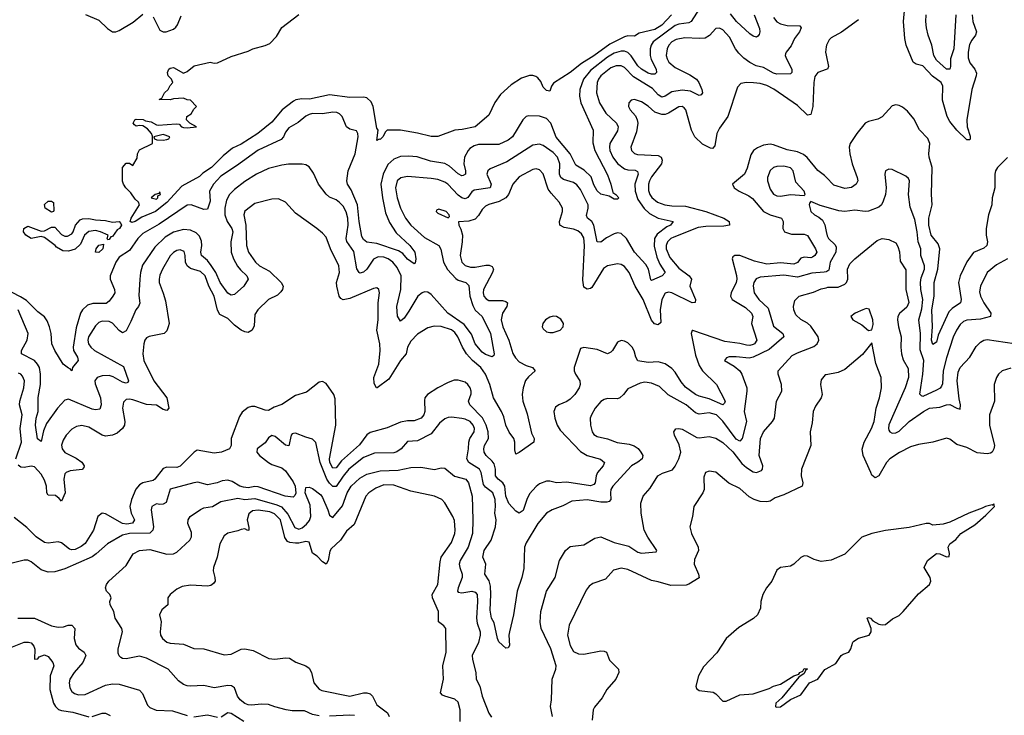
# Model space of a CAD drawing. Header units: inches. Extents: x 1694797 to 1849917, y 907313 to 1017959.
# Tile 635 of 656: x 1805243 to 1811051, y 960778 to 964881. Entities that reach past the tile are written whole.
import ezdxf

# ---------------------------------------------------------------- set-up
doc = ezdxf.new("R2010")
doc.units = ezdxf.units.IN
doc.header["$MEASUREMENT"] = 0
doc.layers.add('B8906', color=7, linetype='Continuous')
doc.layers.add('B8916', color=7, linetype='Continuous')

msp = doc.modelspace()

# ---------------------------------------------------------------- linework, layer by layer
at = {"layer": 'B8906', "color": 5}
for points, elevation in [([(1809253.3, 964946.7), (1809203.6, 964870), (1809190, 964863.2), (1809130, 964855), (1809110, 964846.2), (1808978.6, 964750), (1808967, 964730), (1808961.9, 964710), (1808961.1, 964670), (1808966.9, 964646.9), (1808996.3, 964590), (1809000.2, 964570), (1808990, 964559.8), (1808970, 964559.9), (1808950, 964566.4), (1808910.5, 964590), (1808890, 964609.9), (1808850, 964667.3), (1808830, 964687), (1808810, 964694.9), (1808790, 964695.5), (1808750, 964683.8), (1808710, 964659.3), (1808610, 964582.4), (1808567.9, 964530), (1808547.1, 964470), (1808545.7, 964430), (1808552.1, 964390), (1808625, 964230), (1808624.6, 964155.4), (1808635.1, 964110), (1808710, 963966), (1808730.2, 963910), (1808741.5, 963861.5), (1808758.8, 963850), (1808776.3, 963830), (1808770, 963822.7), (1808750, 963822.9), (1808720.1, 963840.1), (1808670, 963851.3), (1808650, 963872.4), (1808630, 963908), (1808613.9, 963953.9), (1808573.5, 963993.5), (1808523.8, 964023.8), (1808489.9, 964090), (1808407.9, 964187.9), (1808375.7, 964270), (1808350, 964299.1), (1808310, 964311.5), (1808245.2, 964314.8), (1808230, 964309.7), (1808210.2, 964289.8), (1808150.1, 964190), (1808124, 964170), (1808070, 964145.7), (1807950, 964145.7), (1807922.9, 964137.2), (1807898.8, 964121.2), (1807887.8, 964110), (1807866.1, 964070), (1807862.6, 964030), (1807872.3, 963990), (1807871.6, 963970), (1807858.1, 963961.9), (1807850, 963959.4), (1807830, 963971.3), (1807777.7, 964017.7), (1807750, 964033.5), (1807666.9, 964046.9), (1807587.5, 964072.5), (1807536.8, 964076.8), (1807490, 964074), (1807450, 964058.9), (1807413.5, 964026.5), (1807386.7, 963970), (1807373.5, 963910), (1807382.9, 963830), (1807401.3, 963741.3), (1807424.5, 963684.5), (1807463.6, 963623.6), (1807544.1, 963550), (1807574.3, 963510), (1807579.1, 963470), (1807574.7, 963445.3), (1807570, 963440.9), (1807530, 963469.1), (1807502.7, 963502.7), (1807478.3, 963518.3), (1807350, 963560.8), (1807290, 963569.3), (1807270, 963585.2), (1807261.7, 963601.7), (1807244.9, 963690), (1807236.1, 963790), (1807197.9, 963877.9), (1807177.3, 963910), (1807172, 963930), (1807181.4, 963990), (1807221.4, 964090), (1807239.7, 964190), (1807238.4, 964210), (1807230, 964225.2), (1807190, 964235.6), (1807170, 964249.4), (1807144.1, 964310), (1807130, 964326.4), (1807114, 964334), (1807090, 964336.5), (1807030, 964326.5), (1806970, 964328.1), (1806950, 964322.2), (1806930, 964311.6), (1806885.6, 964274.4), (1806830, 964242.4), (1806810, 964216.8), (1806799.1, 964190), (1806785.1, 964174.9), (1806648.8, 964111.2), (1806521.8, 964018.2), (1806430, 963958.7), (1806386.3, 963910), (1806362, 963870), (1806367, 963810), (1806350, 963763.7), (1806330, 963761.6), (1806255.3, 963790), (1806230, 963786.8), (1806065.1, 963674.9), (1805970, 963619), (1805940.1, 963590), (1805890, 963520.3), (1805830, 963479.8), (1805809.5, 963450), (1805776.5, 963370), (1805776.5, 963350), (1805802.6, 963290), (1805803.5, 963270), (1805793.2, 963250), (1805770, 963221.1), (1805752.5, 963207.5), (1805673.4, 963206.6), (1805643.5, 963196.5), (1805613.7, 963170), (1805601.2, 963150), (1805576.4, 963063.6), (1805558.9, 962950), (1805560.6, 962930), (1805583.2, 962890), (1805586.9, 962870), (1805554.4, 962830), (1805550, 962809), (1805541.2, 962821.2), (1805530, 962825.1), (1805500.3, 962850), (1805449.8, 962930), (1805431.6, 962970), (1805428.5, 963030), (1805419.2, 963070), (1805405.2, 963105.2), (1805388.9, 963128.9), (1805350, 963157.3), (1805283.8, 963223.8), (1805247.1, 963247.1), (1805150, 963296.6)], 640), ([(1809690, 964893.6), (1809708.6, 964868.6), (1809730, 964856.4), (1809770, 964846.4), (1809844.8, 964844.8), (1809852.8, 964832.8), (1809843.5, 964810), (1809813.5, 964770), (1809793, 964727), (1809763.1, 964690), (1809760.7, 964679.3), (1809759.1, 964670), (1809765.4, 964650), (1809796.9, 964590), (1809796.9, 964570), (1809790, 964561.3), (1809710, 964560.6), (1809690, 964566.5), (1809630, 964599.6), (1809588, 964610), (1809550, 964629.2), (1809514.8, 964654.8), (1809484.3, 964684.3), (1809465.4, 964710), (1809430, 964779.1), (1809390, 964821), (1809370, 964832.1), (1809350, 964829.7), (1809311.4, 964788.6), (1809287.1, 964772.9), (1809250.1, 964769.9), (1809166.4, 964773.6), (1809115.8, 964764.2), (1809090, 964749.9), (1809071.5, 964730), (1809062.1, 964710), (1809056.8, 964670), (1809061.2, 964650), (1809072.7, 964630), (1809110, 964598.3), (1809196.6, 964556.6), (1809234.2, 964530), (1809249.4, 964510), (1809266, 964470), (1809270.2, 964449.8), (1809262, 964438), (1809250, 964434.3), (1809199.6, 964459.6), (1809150, 964465.9), (1809090, 964455.5), (1809050, 964429.3), (1809030, 964424.6), (1809010, 964437), (1808975.4, 964475.4), (1808863.5, 964543.5), (1808810, 964598.6), (1808789.9, 964609.9), (1808761.6, 964610), (1808730, 964596.9), (1808671.8, 964550), (1808656.9, 964530), (1808649.1, 964510), (1808645.6, 964450), (1808663.7, 964390), (1808700.1, 964330), (1808762.3, 964270), (1808773.3, 964250), (1808770, 964226), (1808724.2, 964150), (1808721.5, 964130), (1808724.7, 964110), (1808741.6, 964070), (1808770, 964032.4), (1808810, 964002.2), (1808830, 963994.9), (1808872.6, 963992.6), (1808886.6, 963986.6), (1808890.6, 963970), (1808871.2, 963910), (1808872.6, 963870), (1808890, 963820.5), (1808926.8, 963766.8), (1808958.9, 963738.9), (1809010, 963710.6), (1809097.1, 963690), (1809081.6, 963670), (1809060.4, 963659.6), (1809003.6, 963616.4), (1808988.1, 963590), (1808985.4, 963545.4), (1809001.1, 963481.1), (1809018.9, 963438.9), (1809050.2, 963390), (1809033.4, 963370), (1808970, 963342.4), (1808965.8, 963345.8), (1808951.8, 963410), (1808936.8, 963436.8), (1808870, 963509), (1808821.9, 963590), (1808790, 963619.1), (1808770, 963623.4), (1808750, 963618.5), (1808705.1, 963594.9), (1808670, 963568.7), (1808650, 963571.6), (1808629.3, 963670), (1808618, 963690), (1808592.8, 963710), (1808585.5, 963725.5), (1808596.7, 963770), (1808596.4, 963790), (1808550, 963880.3), (1808530, 963907.2), (1808510, 963921.1), (1808450, 963938.6), (1808434.8, 963950), (1808426.2, 963970), (1808429.9, 964030), (1808415.5, 964070), (1808390, 964097.3), (1808330, 964139.1), (1808310, 964146.3), (1808270, 964140.6), (1808116.4, 964043.6), (1808018, 964002), (1808003.6, 963990), (1807998, 963970), (1808023.2, 963910), (1808017.8, 963890), (1807924.2, 963875.8), (1807910, 963866.5), (1807887.1, 963832.9), (1807870, 963824), (1807850, 963830.4), (1807830, 963846.7), (1807767.8, 963910), (1807750, 963922.3), (1807710, 963937.6), (1807670, 963945.3), (1807530, 963957.1), (1807492, 963948), (1807470.2, 963930), (1807460.6, 963890), (1807468.9, 963830), (1807488.9, 963770), (1807518.9, 963710), (1807550, 963669.4), (1807630, 963595.9), (1807715.2, 963550), (1807727.9, 963527.9), (1807742.5, 963450), (1807767.1, 963407.1), (1807815, 963355), (1807830, 963344.5), (1807873.7, 963330), (1807892.8, 963312.8), (1807897.7, 963250), (1807915.1, 963195.1), (1807930, 963168.6), (1807970.2, 963130), (1808019.4, 963030), (1808042.6, 962910), (1808039.6, 962900.4), (1808030, 962891.8), (1807990, 962906.2), (1807970, 962919.1), (1807930, 962968.7), (1807907, 963027), (1807864.1, 963084.1), (1807769.2, 963150), (1807670, 963260.2), (1807650, 963273.2), (1807630, 963275), (1807617, 963270), (1807591.7, 963250), (1807538.6, 963161.4), (1807510, 963121.3), (1807490, 963102), (1807471.8, 963131.8), (1807467.8, 963190), (1807491.2, 963290), (1807492.6, 963370), (1807470, 963418.7), (1807443.7, 963450), (1807416.2, 963470), (1807390, 963480.4), (1807358.1, 963481.9), (1807330, 963469), (1807290.7, 963410), (1807270, 963392.1), (1807250, 963386.3), (1807244.4, 963390), (1807231.5, 963411.5), (1807213.9, 963513.9), (1807172.2, 963572.2), (1807169.1, 963590.9), (1807179.7, 963670), (1807177.7, 963710), (1807168.1, 963748.1), (1807150, 963780.8), (1807130, 963803.8), (1807110, 963818.4), (1807070, 963835.1), (1807051.2, 963851.2), (1807006, 963910), (1806976.2, 963976.2), (1806950, 964013.3), (1806930, 964025.1), (1806910, 964028.4), (1806828.7, 964028.7), (1806790, 964023.7), (1806710, 964003.4), (1806639, 963970), (1806570, 963926.1), (1806510, 963879.5), (1806480.9, 963850), (1806463.6, 963816.4), (1806453.3, 963770), (1806452.7, 963730), (1806466.6, 963690), (1806494.2, 963650), (1806500.7, 963630), (1806488.1, 963570), (1806491, 963510), (1806503.8, 963470), (1806527.9, 963427.9), (1806545.2, 963405.2), (1806583.5, 963370), (1806591.2, 963350), (1806565.3, 963310), (1806510, 963260.5), (1806490, 963256), (1806470, 963267.7), (1806424.9, 963330), (1806399.4, 963390), (1806371.7, 963431.7), (1806350, 963459.9), (1806314.5, 963490), (1806310.8, 963510), (1806316.9, 963550), (1806315.7, 963575.7), (1806304, 963604), (1806283.7, 963623.7), (1806250, 963638.8), (1806210, 963643.9), (1806150, 963628.3), (1806101, 963599), (1806039.8, 963540.2), (1805967, 963433), (1805955.8, 963390), (1805951.5, 963350), (1805945.9, 963254.1), (1805951.5, 963208.5), (1805944.4, 963190), (1805927.1, 963170), (1805899.3, 963100.7), (1805870, 963046.6), (1805850, 963033.1), (1805830, 963046.8), (1805790, 963090.4), (1805770, 963101.1), (1805730, 963103.1), (1805710, 963094.1), (1805690, 963075.8), (1805649.5, 963010), (1805645.6, 962990), (1805649.4, 962970), (1805663, 962950), (1805685, 962930), (1805855.1, 962835.1), (1805885.2, 962750), (1805879.8, 962740.2), (1805870, 962736.5), (1805850, 962743.1), (1805794.6, 962774.6), (1805770, 962781.4), (1805730, 962781.3), (1805699.6, 962770), (1805686.2, 962750), (1805687.8, 962732.2), (1805719.3, 962650), (1805723.9, 962610), (1805716.5, 962583.5), (1805690, 962579.1), (1805670, 962584.2), (1805530, 962642.9), (1805510, 962635.9), (1805465.5, 962590), (1805401.2, 962498.8), (1805384, 962456), (1805370, 962392.7), (1805348.5, 962408.5), (1805335.2, 962490), (1805340.5, 962530), (1805352.2, 962570), (1805351.7, 962651.7), (1805366.4, 962730), (1805366.2, 962790), (1805359.1, 962830), (1805348.6, 962850), (1805330.3, 962870.3), (1805254.2, 962910), (1805254, 962930), (1805287.2, 962990), (1805292.7, 963030), (1805233.4, 963170)], 660), ([(1805631.9, 964911.9), (1805710, 964878), (1805760.7, 964830), (1805790, 964810.4), (1805810, 964808.9), (1805830, 964816.9), (1805912.9, 964867.1), (1805970, 964914.2)], 640), ([(1809087.3, 964910), (1809030, 964849.9), (1808990, 964823.4), (1808897.3, 964802.7), (1808870, 964784.2), (1808830, 964785.3), (1808810, 964780.7), (1808723, 964737), (1808630, 964667.9), (1808556.3, 964623.7), (1808490, 964569.8), (1808392.5, 964507.5), (1808379.1, 964490), (1808370, 964459), (1808350, 964464.2), (1808330, 964483.6), (1808317.4, 964517.4), (1808299.1, 964539.1), (1808286.6, 964546.6), (1808270, 964552), (1808250, 964551.8), (1808203.3, 964536.6), (1808142.3, 964497.7), (1808079.4, 964440.6), (1808046.3, 964393.7), (1808010, 964317.4), (1807930.3, 964250), (1807852.9, 964232.9), (1807810, 964229.6), (1807710, 964191.6), (1807670, 964192.8), (1807590, 964212.8), (1807490, 964229), (1807410.7, 964229.3), (1807399.8, 964220.2), (1807384.7, 964190), (1807370, 964175.3), (1807363.6, 964176.4), (1807350, 964168), (1807357.2, 964230), (1807350, 964242), (1807328.5, 964368.5), (1807316.7, 964396.7), (1807290, 964419.8), (1807270, 964423.9), (1807190, 964422.9), (1807070, 964437.7), (1806952, 964412), (1806906.5, 964413.5), (1806872.3, 964407.7), (1806858.5, 964401.5), (1806791, 964349), (1806730, 964276.8), (1806647.1, 964210), (1806550, 964146.7), (1806497.3, 964122.7), (1806442.7, 964077.3), (1806373.4, 964010), (1806323.7, 963976.3), (1806303.1, 963956.9), (1806199.9, 963900.1), (1806110, 963802.4), (1806044.6, 963750), (1805964.1, 963715.9), (1805924.9, 963690), (1805905.2, 963685.2), (1805893.6, 963690), (1805900.3, 963710), (1805949, 963790), (1805944, 963804), (1805923.2, 963823.2), (1805899.3, 963859.3), (1805868, 963890), (1805855.3, 963910), (1805849, 963929), (1805848.7, 964010), (1805870, 964034), (1805890, 964034), (1805910, 964022), (1805936.4, 964063.6), (1805938, 964090), (1805950, 964114), (1806026, 964150), (1806026, 964194), (1806021.2, 964210), (1805996.6, 964236.6), (1805970, 964255.3), (1805950, 964257.2), (1805930, 964252.7), (1805920.1, 964260.1), (1805912.7, 964270), (1805922, 964290), (1805930, 964294.6), (1805971.7, 964291.7), (1805984.9, 964284.9), (1806019.2, 964279.2), (1806050, 964260.5), (1806059.3, 964259.3), (1806166.6, 964266.6), (1806184, 964264), (1806198, 964250), (1806210, 964245.5), (1806230, 964243), (1806286, 964250), (1806246, 964270), (1806226, 964290), (1806228, 964310), (1806254.6, 964325.4), (1806270, 964354), (1806286, 964370), (1806250, 964406), (1806230, 964408), (1806210, 964418), (1806150, 964415.3), (1806130, 964409), (1806066, 964410), (1806082, 964418), (1806098, 964450), (1806118, 964470), (1806130, 964494), (1806146, 964510), (1806138, 964530), (1806118, 964550), (1806115.3, 964570), (1806122, 964590), (1806130, 964596), (1806150, 964598.8), (1806210, 964566), (1806230, 964574.8), (1806271.9, 964608.1), (1806366, 964630), (1806390, 964624.7), (1806410, 964626), (1806490, 964664.7), (1806590, 964695.5), (1806617.2, 964710), (1806691.3, 964728.7), (1806718.5, 964741.5), (1806758.2, 964781.8), (1806790, 964835.5), (1806888.6, 964911.4)], 620), ([(1806030, 964898.7), (1806070, 964820.3), (1806090, 964809.1), (1806106, 964810), (1806150, 964826), (1806163.5, 964836.5), (1806174, 964850), (1806195.8, 964904.2)], 640), ([(1809575.7, 964910), (1809606.1, 964830), (1809609.3, 964810), (1809605.6, 964794.4), (1809596.8, 964783.2), (1809590, 964777.4), (1809570, 964783.1), (1809550, 964798.2), (1809471.5, 964870), (1809436.5, 964916.5)], 640), ([(1810000, 964721.6), (1809995.9, 964690), (1810000, 964671.4)], 680), ([(1810000, 964587.1), (1809950.2, 964569.8), (1809933.8, 964546.1), (1809926.8, 964510), (1809922, 964370), (1809910, 964321.6), (1809890, 964318.5), (1809830, 964374.3), (1809691.2, 964471.2), (1809650, 964493.1), (1809610, 964504.3), (1809571.3, 964508.7), (1809530.2, 964509.8), (1809496.1, 964503.9), (1809476.1, 964483.9), (1809419.3, 964310), (1809370, 964240.7), (1809354.4, 964210), (1809343, 964137), (1809330, 964122), (1809317.3, 964122.7), (1809270, 964147.8), (1809224.5, 964190), (1809205, 964230), (1809172.5, 964350), (1809162, 964362), (1809150, 964368.7), (1809130, 964366.2), (1809069.7, 964330.3), (1809050, 964322.6), (1809030, 964321.5), (1808990, 964334.9), (1808950, 964370.7), (1808910, 964397.1), (1808870, 964409.7), (1808850, 964406), (1808835.3, 964390), (1808834.3, 964370), (1808844.4, 964350), (1808874.8, 964314.8), (1808886.1, 964290), (1808888.3, 964270), (1808880.3, 964219.7), (1808847.7, 964130), (1808851.4, 964110), (1808870, 964092.4), (1808886.9, 964086.9), (1809010, 964079.8), (1809026.5, 964070), (1809033.4, 964053.4), (1809028.5, 964030), (1808970, 963954.4), (1808957.4, 963930), (1808952, 963910), (1808952.8, 963872.8), (1808960.4, 963850), (1808972.5, 963832.5), (1809005.1, 963805.1), (1809048.7, 963790), (1809090, 963782.9), (1809170, 963781.1), (1809290.2, 963750), (1809396.9, 963710), (1809427.6, 963690), (1809430.3, 963670), (1809397.3, 963662.7), (1809290, 963661.1), (1809244.7, 963655.3), (1809101.3, 963598.7), (1809084.4, 963590), (1809063.4, 963570), (1809056.6, 963550), (1809056.7, 963530), (1809077.7, 963477.7), (1809130, 963415.4), (1809192.3, 963370), (1809204.8, 963350), (1809195.4, 963310), (1809229.2, 963230), (1809226.6, 963213.4), (1809210, 963211.8), (1809090, 963270.7), (1809070, 963274.4), (1809050, 963267.1), (1809029.8, 963230.2), (1809021.7, 963170), (1809025.2, 963094.8), (1809010, 963080.9), (1808987.3, 963087.3), (1808970, 963109), (1808921.5, 963230), (1808873.4, 963310), (1808837.7, 963390), (1808810, 963424.4), (1808790, 963437.8), (1808770, 963441.5), (1808710, 963429.7), (1808687.3, 963412.7), (1808618.6, 963301.4), (1808610, 963294.8), (1808590, 963291.6), (1808570, 963303), (1808564.6, 963344.6), (1808574.7, 963550), (1808570, 963594), (1808557.5, 963617.5), (1808535.7, 963635.7), (1808510, 963645), (1808455.2, 963655.2), (1808429.5, 963669.5), (1808427.6, 963690), (1808445.4, 963750), (1808445.5, 963770), (1808425.4, 963805.4), (1808377, 963857), (1808360.7, 963880.7), (1808330, 963971.5), (1808310, 963996.4), (1808290, 964001.2), (1808270, 963997.7), (1808190, 963954), (1808151, 963910), (1808126.8, 963850), (1808110, 963830.5), (1808071, 963809), (1808009.3, 963790.7), (1807990, 963780.9), (1807970, 963761.6), (1807950, 963727.1), (1807930, 963704.1), (1807892.2, 963692.2), (1807831.1, 963688.9), (1807833, 963670), (1807845.7, 963645.7), (1807855.1, 963610), (1807853.8, 963570), (1807840.4, 963490), (1807850.6, 963450.6), (1807871.1, 963431.1), (1807902, 963422), (1807930, 963421.8), (1807992.3, 963432.3), (1808012.2, 963432.2), (1808030, 963424.6), (1808037, 963410), (1808032.7, 963390), (1807978.1, 963290), (1807975.9, 963270), (1807981.5, 963250), (1807993.8, 963233.8), (1808010, 963224.6), (1808090, 963223.8), (1808110, 963218.6), (1808121.2, 963210), (1808115.8, 963190), (1808091.4, 963150), (1808082.6, 963110), (1808092, 963070), (1808127.7, 962990), (1808151.8, 962911.8), (1808166.6, 962886.6), (1808190, 962862.9), (1808230, 962841), (1808267, 962830), (1808284, 962810), (1808244.6, 962775.4), (1808226.9, 962753.1), (1808212.4, 962710), (1808207, 962670), (1808211.2, 962630), (1808236.5, 962556.5), (1808262.5, 962442.5), (1808277, 962410), (1808276.5, 962390), (1808190, 962327.8), (1808170, 962318.4), (1808163.4, 962343.4), (1808163.2, 962390), (1808156.8, 962410), (1808130, 962449), (1808110, 962489.8), (1808098.2, 962538.2), (1808084.8, 962570), (1808037.1, 962650), (1808015.8, 962730), (1807990.4, 962790.4), (1807963.1, 962830), (1807914.5, 962870), (1807878.4, 962910), (1807853.9, 962950), (1807827, 963010), (1807810, 963035.2), (1807790, 963052), (1807730, 963072.3), (1807687.5, 963072.5), (1807650, 963063.1), (1807590, 963027.1), (1807550, 962985), (1807531.3, 962950), (1807522.3, 962910), (1807490, 962869.8), (1807419.6, 962760.4), (1807350.6, 962709.4), (1807347.3, 962710), (1807334.8, 962734.8), (1807332.1, 962770), (1807361.3, 962850), (1807369.9, 962930), (1807367, 962970), (1807349.9, 963050), (1807357.1, 963110), (1807357.5, 963210), (1807364.4, 963270), (1807360.7, 963290), (1807350, 963298.7), (1807330, 963295.6), (1807190, 963237.4), (1807150, 963228.8), (1807136.3, 963236.3), (1807127.3, 963250), (1807112.8, 963310), (1807112, 963330), (1807128.5, 963390), (1807124.9, 963430), (1807076.8, 963530), (1807050, 963598.4), (1807030, 963621.3), (1806994.7, 963650), (1806870, 963740.4), (1806810, 963805.1), (1806770, 963825.1), (1806730, 963822.8), (1806630, 963797.4), (1806570, 963751.8), (1806564.1, 963730), (1806577.2, 963670), (1806580.4, 963550), (1806592.4, 963510), (1806633.6, 963450), (1806658, 963430), (1806716.8, 963396.8), (1806785.8, 963330), (1806796.8, 963310), (1806793.2, 963290), (1806783.8, 963276.2), (1806763.3, 963256.7), (1806710.1, 963229.8), (1806647.9, 963170), (1806630, 963142.7), (1806625.1, 963074.9), (1806614.7, 963050), (1806590, 963036), (1806570, 963039), (1806550, 963048.8), (1806510, 963079.6), (1806470, 963118.4), (1806422.7, 963142.7), (1806410, 963166.9), (1806389.1, 963250), (1806359, 963310), (1806336.9, 963370), (1806310, 963396.4), (1806250, 963414), (1806229.9, 963429.9), (1806221.9, 963450), (1806219.9, 963490), (1806213.6, 963513.6), (1806190, 963523.7), (1806170, 963519.1), (1806150, 963508.1), (1806130, 963487.4), (1806085.4, 963410), (1806070, 963374), (1806065.3, 963350), (1806065.1, 963330), (1806090, 963268.5), (1806102.5, 963222.5), (1806124.5, 963090), (1806119.6, 963070), (1806110, 963045.6), (1806094.4, 963030), (1806007.5, 963012.5), (1805990, 963003.9), (1805980.6, 962990), (1805975.3, 962970), (1805969.5, 962910), (1805974.8, 962870), (1806034.2, 962750), (1806111, 962651), (1806122.4, 962590), (1806110, 962576.8), (1806090, 962581.4), (1806050, 962608.2), (1805990, 962610.6), (1805910, 962639.2), (1805890, 962643.4), (1805870, 962641.5), (1805855.9, 962624.1), (1805850.2, 962590), (1805863.5, 962510), (1805861.5, 962490), (1805849.3, 962470), (1805816.9, 962443.1), (1805790, 962429.4), (1805750, 962424.6), (1805730, 962430.5), (1805650, 962477), (1805610, 962487.3), (1805578.3, 962481.7), (1805550, 962464.8), (1805516.5, 962430), (1805498.4, 962401.6), (1805489.5, 962370.5), (1805494.2, 962350), (1805510, 962328.8), (1805575.4, 962295.4), (1805610.1, 962270.1), (1805622.3, 962250), (1805621.3, 962238.7), (1805611.3, 962228.7), (1805540.2, 962219.8), (1805516.9, 962210), (1805510, 962201.3), (1805503.3, 962170), (1805510.8, 962090), (1805490, 962040.4), (1805476.7, 962056.7), (1805453.8, 962073.8), (1805410, 962076.8), (1805402.9, 962090), (1805400.7, 962130), (1805390, 962164.1), (1805370, 962199.3), (1805330, 962242.8), (1805310, 962248), (1805270, 962239.8), (1805250, 962242), (1805233.6, 962253.6)], 680), ([(1810000, 963951.6), (1809990, 963961.5), (1809951.3, 963991.3), (1809887.8, 964067.8), (1809866, 964086), (1809830, 964100.9), (1809770, 964113.4), (1809690, 964143.2), (1809670, 964146.4), (1809630, 964141.2), (1809594.5, 964125.5), (1809571.4, 964108.6), (1809556, 964084), (1809534.8, 964005.2), (1809518.3, 963970), (1809448.5, 963910), (1809457.4, 963890), (1809487.4, 963870), (1809542.9, 963842.9), (1809565.6, 963825.6), (1809630.2, 963750), (1809670, 963730.1), (1809736.5, 963710), (1809747.1, 963690), (1809744.6, 963650), (1809755.2, 963630), (1809795.4, 963615.4), (1809870, 963615.5), (1809889.1, 963609.1), (1809937.9, 963530), (1809944.1, 963510), (1809933.8, 963490), (1809919.8, 963480.2), (1809910, 963475.8), (1809870, 963479.6), (1809850, 963473.7), (1809830.4, 963449.6), (1809810, 963439.5), (1809730, 963447.5), (1809650, 963438.5), (1809577, 963457), (1809490, 963489.8), (1809461, 963490), (1809450, 963482.7), (1809445.3, 963470), (1809472, 963372), (1809473.1, 963350), (1809469.2, 963330), (1809439.8, 963270), (1809436, 963250), (1809446, 963230), (1809523.9, 963183.9), (1809559.8, 963150), (1809566.8, 963130), (1809559.8, 963090), (1809590.1, 962989.9), (1809578, 962970), (1809570, 962965.2), (1809550, 962959.8), (1809530, 962961.1), (1809490, 962971.4), (1809402.9, 962982.9), (1809213.2, 963046.8), (1809210, 963047), (1809203.5, 963030), (1809230, 962901.3), (1809250, 962840.7), (1809270.4, 962810.4), (1809353.1, 962730), (1809404.5, 962630), (1809400.2, 962619.8), (1809389.6, 962610), (1809310, 962645.5), (1809250, 962659.9), (1809230, 962669.9), (1809170, 962712.6), (1809144.7, 962744.7), (1809110, 962801.8), (1809090, 962822.8), (1809050, 962850.9), (1809010, 962862.7), (1808950, 962859.7), (1808889.5, 962869.5), (1808876.9, 962890), (1808867.7, 962927.7), (1808854.8, 962950), (1808830, 962975.1), (1808810, 962985.7), (1808790, 962988.3), (1808770, 962979.7), (1808739.7, 962930), (1808730, 962919.8), (1808710, 962910.9), (1808650, 962935.1), (1808570, 962947.3), (1808550, 962941.6), (1808513.6, 962830), (1808514.4, 962810), (1808521.7, 962790), (1808547.1, 962750), (1808549.4, 962730), (1808543.7, 962710), (1808518.3, 962670), (1808490, 962642), (1808470, 962628.5), (1808423.7, 962610), (1808404.2, 962595.8), (1808394.2, 962570), (1808399.2, 962530), (1808412.9, 962490), (1808430, 962460.5), (1808550, 962333.4), (1808590, 962310.6), (1808668.8, 962288.8), (1808691.7, 962270), (1808684.5, 962250), (1808650.6, 962209.4), (1808643.1, 962190), (1808638.1, 962150), (1808630, 962139.5), (1808610, 962132.1), (1808470, 962152.6), (1808410, 962149.9), (1808370, 962158.3), (1808350, 962158.8), (1808310, 962142.7), (1808290, 962128.4), (1808250, 962083.9), (1808233.5, 962050), (1808213.3, 961986.7), (1808190, 961969.8), (1808170, 961981.7), (1808127.6, 962027.6), (1808110.2, 962070), (1808104.8, 962130), (1808092.5, 962150), (1808066.1, 962170), (1808050.4, 962190), (1808049, 962230), (1808041, 962261), (1808030, 962277.7), (1807993.8, 962310), (1807982.4, 962330), (1807979.9, 962350), (1807985, 962370), (1808007.3, 962410), (1808005.9, 962450), (1807994, 962490), (1807972, 962532), (1807897.2, 962610), (1807890.5, 962630), (1807906.3, 962673.7), (1807906.7, 962690), (1807899.9, 962710), (1807886.8, 962730), (1807870, 962743.2), (1807830, 962755), (1807806.2, 962753.8), (1807770, 962740.8), (1807710, 962709.2), (1807649.2, 962670), (1807632.8, 962650), (1807630, 962634), (1807633.3, 962570), (1807626.6, 962550), (1807610.1, 962529.9), (1807570, 962515), (1807530, 962514.4), (1807490, 962507.6), (1807410, 962473), (1807310, 962447), (1807290, 962433), (1807246.5, 962373.5), (1807141.7, 962278.3), (1807110, 962238.5), (1807090, 962236.2), (1807072.4, 962270), (1807070.3, 962290), (1807107.1, 962490), (1807103.7, 962643.7), (1807095.1, 962670), (1807050, 962734.5), (1807030, 962746.6), (1807010, 962742.7), (1806935.1, 962684.9), (1806870, 962664.7), (1806790, 962611.8), (1806744.4, 962595.6), (1806710, 962575.4), (1806690, 962577.6), (1806630, 962598.5), (1806610, 962598.9), (1806590, 962593.3), (1806554.8, 962565.2), (1806539.9, 962540.1), (1806490.1, 962409.9), (1806489.6, 962370), (1806480.4, 962350), (1806433.4, 962330), (1806390, 962323.6), (1806290, 962341.8), (1806271.5, 962330), (1806190, 962246.9), (1806170, 962239), (1806110, 962241.1), (1806090, 962233), (1806040.5, 962170), (1806030, 962163), (1805970, 962148.9), (1805950, 962136.8), (1805928.3, 962111.7), (1805901.5, 962050), (1805893.1, 962010), (1805900.7, 961970), (1805920.1, 961930), (1805909.1, 961910.9), (1805874.4, 961905.6), (1805850, 961910), (1805750, 961966.7), (1805730, 961969.8), (1805704.7, 961950), (1805678.2, 961870), (1805628.5, 961791.5), (1805606.3, 961773.7), (1805570, 961755.5), (1805550, 961753.3), (1805537.6, 961757.6), (1805490, 961795.2), (1805470, 961801.9), (1805410, 961792.9), (1805390, 961797.5), (1805339.2, 961830), (1805285.4, 961885.4), (1805210, 961944.5)], 720), ([(1810000, 963775.4), (1809965.5, 963785.5), (1809910, 963808.7), (1809901.4, 963798.6), (1809900.7, 963790), (1809910.4, 963750), (1809930.6, 963730), (1809957.2, 963717.2), (1809978.3, 963698.3), (1809991.6, 963671.6), (1810000, 963631.3)], 740), ([(1810000, 963394.2), (1809988.8, 963391.2), (1809914.8, 963385.2), (1809830, 963362.2), (1809750, 963374.3), (1809610, 963362), (1809587, 963353), (1809573.5, 963330), (1809569.6, 963310.4), (1809575.9, 963270), (1809603.5, 963230), (1809658.8, 963178.8), (1809690, 963072.9), (1809744.2, 963030), (1809750.2, 963010), (1809663.9, 962936.1), (1809570, 962890.9), (1809545.1, 962885.1), (1809470, 962893.3), (1809428.5, 962891.5), (1809413, 962887), (1809400.7, 962870), (1809458, 962838), (1809490.7, 962810.7), (1809502.9, 962790), (1809532, 962710), (1809533, 962690), (1809517.3, 962570), (1809529.5, 962510), (1809505.2, 962410), (1809490, 962395.4), (1809470, 962406.1), (1809390, 962512.7), (1809352.6, 962550), (1809310, 962562.1), (1809250, 962554.4), (1809230, 962561.9), (1809174.2, 962610), (1809069, 962669), (1809017, 962717), (1808970, 962738), (1808930, 962742.8), (1808902.7, 962737.3), (1808830, 962703.7), (1808805.5, 962670), (1808782.8, 962650), (1808770, 962644.7), (1808710, 962645.7), (1808690, 962641), (1808670, 962628.2), (1808637.8, 962590), (1808614.9, 962550), (1808608.8, 962530), (1808609, 962490), (1808620.3, 962450), (1808630, 962434.4), (1808650, 962422.4), (1808710, 962408.6), (1808766.5, 962386.5), (1808838.1, 962378.1), (1808868.3, 962368.3), (1808891, 962351), (1808907.6, 962330), (1808918.4, 962310), (1808913.8, 962290), (1808890, 962270.7), (1808851.5, 962250), (1808740.7, 962130), (1808730.2, 962110), (1808727.1, 962090), (1808730.3, 962050), (1808720, 962040), (1808705.5, 962034.5), (1808670, 962035), (1808590, 962049.2), (1808499.3, 962040.7), (1808446.2, 962013.8), (1808384.4, 961990), (1808350.3, 961970), (1808298.9, 961910), (1808230, 961795.1), (1808220.9, 961770), (1808216.9, 961643.1), (1808205.2, 961590), (1808177.7, 961510), (1808156, 961370), (1808131.8, 961270), (1808128.9, 961250), (1808132.8, 961190), (1808124.9, 961175.1), (1808110, 961174.7), (1808070, 961211.8), (1808061.4, 961230), (1808042.3, 961322.3), (1808025.6, 961350), (1808017.4, 961397.4), (1808022, 961490), (1808019.8, 961539.8), (1808011.3, 961571.3), (1807987.3, 961610), (1807992.2, 961670), (1807975.3, 961710), (1807982.2, 961750), (1808024.8, 961810), (1808049.9, 961890), (1808052.6, 961930), (1808044.9, 961970), (1808049.9, 962010.1), (1808047.8, 962050), (1808034.4, 962090), (1807990, 962123.6), (1807979.6, 962139.6), (1807965, 962210), (1807955.8, 962230), (1807892.2, 962270), (1807879.6, 962290), (1807890.4, 962350), (1807892.4, 962390), (1807899, 962410), (1807924.6, 962450), (1807925.2, 962470), (1807917.2, 962490), (1807899.5, 962510), (1807870, 962524.5), (1807850, 962527.9), (1807790, 962536.8), (1807770, 962535.4), (1807750, 962527.6), (1807719.5, 962500.5), (1807670, 962439), (1807590, 962397.3), (1807530, 962392.9), (1807492.2, 962350), (1807468.3, 962331.6), (1807450, 962326.9), (1807335.7, 962324.3), (1807270, 962299.4), (1807184.9, 962230), (1807150, 962187.7), (1807110, 962127.4), (1807090, 962127.8), (1807070, 962146.7), (1807054.9, 962170), (1807014.7, 962270), (1806990, 962386.6), (1806970, 962406.3), (1806930, 962417.7), (1806870, 962443.1), (1806858.9, 962441.1), (1806850, 962438.7), (1806845.2, 962430), (1806830, 962368.3), (1806810, 962370.7), (1806750, 962422.3), (1806730, 962429.2), (1806710, 962414.8), (1806690, 962385.4), (1806643.2, 962350), (1806640.8, 962330), (1806657.8, 962310), (1806710, 962268.7), (1806730, 962257.4), (1806790, 962237.2), (1806810, 962219.6), (1806855.7, 962155.7), (1806868.2, 962130), (1806870.9, 962089.1), (1806865.7, 962074.3), (1806855.4, 962064.6), (1806809.8, 962070), (1806650, 962125.3), (1806630, 962127.1), (1806590, 962119.8), (1806562.8, 962122.8), (1806541.5, 962130), (1806497.1, 962157.1), (1806470, 962165.2), (1806438.2, 962161.8), (1806407.7, 962150), (1806350, 962137.7), (1806292.8, 962152.8), (1806270, 962149), (1806130, 962111.7), (1806106.3, 962033.7), (1806090, 962023.1), (1806070, 962020.9), (1806050, 962024.8), (1806022.8, 962010), (1806018.9, 961990), (1806032.8, 961890), (1806028, 961870), (1806010, 961852.9), (1805890, 961849.5), (1805850, 961840.4), (1805761.7, 961790), (1805694.5, 961730), (1805670, 961713.5), (1805510, 961641.6), (1805450, 961623.9), (1805410, 961621.5), (1805370, 961636.8), (1805310, 961683.1), (1805290, 961692), (1805270, 961692), (1805190, 961673.8)], 740), ([(1808385.8, 960770), (1808373.7, 960830), (1808379.5, 960870), (1808383.7, 960990), (1808404.6, 961050), (1808406.5, 961070), (1808375.2, 961170), (1808318.4, 961290), (1808313.6, 961326.4), (1808317.5, 961390), (1808350.9, 961510), (1808400.8, 961590), (1808427.9, 961690), (1808462.3, 961750), (1808490, 961773.3), (1808570, 961784.2), (1808636.3, 961823.7), (1808670, 961831.1), (1808750, 961797), (1808835.2, 961775.2), (1808890, 961739.3), (1808910, 961734.2), (1808998, 961742), (1809001.6, 961750), (1808947.7, 961827.7), (1808927.4, 961870), (1808908.5, 961970), (1808907.6, 962030), (1808920.2, 962070), (1808962, 962118), (1809008, 962190), (1809033.8, 962206.2), (1809093.8, 962226.2), (1809110, 962247.8), (1809131.3, 962290), (1809142.4, 962330), (1809132.7, 962372.7), (1809105.7, 962430), (1809102.4, 962450), (1809113, 962467), (1809130, 962469.6), (1809150, 962465.1), (1809236.6, 962416.6), (1809250, 962414), (1809310, 962421.6), (1809350, 962411.9), (1809390, 962387), (1809450, 962332.9), (1809502.2, 962262.2), (1809530, 962239), (1809570, 962213.9), (1809590, 962209.8), (1809617.7, 962222.3), (1809624.4, 962230), (1809625.8, 962250), (1809605.5, 962310), (1809612.4, 962410), (1809631.2, 962450), (1809684, 962510), (1809696, 962530), (1809707.2, 962630), (1809739.1, 962690), (1809736.8, 962730), (1809717.3, 962790), (1809717.4, 962810), (1809799.7, 962900.3), (1809830, 962916.5), (1809927.1, 962952.9), (1809947.9, 962970), (1809956.2, 962990), (1809952.2, 963010), (1809910, 963074.2), (1809890, 963091.8), (1809850, 963112.2), (1809820.8, 963140.8), (1809808.8, 963168.8), (1809806.4, 963190), (1809814.4, 963225.6), (1809841.3, 963250), (1809925.5, 963274.5), (1809970, 963293), (1810000, 963300.2)], 760), ([(1805220.2, 962290), (1805253.7, 962390), (1805245.4, 962470), (1805256.7, 962550), (1805242.5, 962610), (1805243.4, 962630), (1805267.8, 962710), (1805271, 962750), (1805259.1, 962779.1), (1805249.9, 962789.9), (1805235.9, 962795.9)], 680), ([(1810000, 962786.3), (1809994.7, 962785.3), (1809970, 962757.2), (1809965.7, 962730), (1809976.9, 962670), (1809971.5, 962650), (1809937.7, 962602.3), (1809922.8, 962570), (1809917.3, 962502.7), (1809906.5, 962450), (1809910.3, 962370), (1809854.3, 962230), (1809852.9, 962190), (1809863.1, 962150), (1809857.6, 962130), (1809750, 962078.6), (1809699.8, 962060.2), (1809670, 962040.8), (1809650, 962036.5), (1809610, 962039.1), (1809574.5, 962050), (1809546.7, 962066.7), (1809490, 962116.5), (1809426.7, 962146.7), (1809350, 962211.3), (1809310, 962217.6), (1809288, 962210), (1809278.4, 962181.6), (1809279.5, 962110), (1809272, 962090), (1809220.3, 962010), (1809211.7, 961950), (1809196.5, 961890), (1809204.9, 961850), (1809244.9, 961770), (1809246.5, 961750), (1809223.3, 961696.7), (1809221.5, 961670), (1809247.9, 961610), (1809250, 961589.7), (1809190, 961551.5), (1809174.2, 961545.8), (1809083.2, 961543.2), (1809010, 961565.6), (1808970, 961572.7), (1808830, 961638.7), (1808790, 961645.8), (1808745.8, 961634.2), (1808698.7, 961581.3), (1808624.5, 961555.6), (1808601.2, 961538.8), (1808583.5, 961516.5), (1808483.2, 961310), (1808475.2, 961250), (1808489.3, 961190), (1808510, 961154.6), (1808539.5, 961139.5), (1808570, 961138.7), (1808670, 961157.3), (1808690, 961156.5), (1808704.4, 961150), (1808722.3, 961102.3), (1808774.9, 961050), (1808777, 961030), (1808758.6, 960990), (1808706.7, 960930), (1808678.4, 960881.6), (1808634, 960826), (1808626.5, 960810), (1808619, 960750)], 780), ([(1807010, 960774.1), (1806970, 960783), (1806923.2, 960803.2), (1806850, 960804.7), (1806814, 960810), (1806747.1, 960827.1), (1806710, 960841.7), (1806670, 960842.9), (1806610, 960836.8), (1806590, 960839.5), (1806570, 960847.8), (1806542.5, 960870), (1806527.3, 960890), (1806510, 960939.5), (1806492.5, 960952.5), (1806470, 960953.8), (1806390, 960939.7), (1806330, 960954.2), (1806250, 960949.3), (1806230, 960952.2), (1806210, 960959), (1806180.2, 960980.2), (1806118, 961050), (1805990, 961115.6), (1805950, 961126.4), (1805870, 961111.1), (1805850, 961112.7), (1805838.9, 961118.9), (1805829.3, 961129.3), (1805824.3, 961144.3), (1805823.2, 961170), (1805850.1, 961270.1), (1805845, 961290), (1805806.5, 961350), (1805798.9, 961390), (1805776.3, 961430), (1805774.8, 961450), (1805782.8, 961470), (1805774.8, 961490), (1805754, 961510), (1805748.2, 961530), (1805754.4, 961550), (1805768.5, 961570), (1805870, 961660.9), (1805911.8, 961730), (1805950, 961749.8), (1806010, 961756.8), (1806110, 961729.2), (1806150, 961730.8), (1806170, 961739.8), (1806246, 961810), (1806256.6, 961830), (1806256.1, 961856.1), (1806234.7, 961910), (1806235.8, 961930), (1806248, 961950), (1806310, 961991.9), (1806330, 962000.9), (1806379.3, 962010), (1806430, 962038.5), (1806530, 962059.2), (1806571, 962051), (1806630, 962056.4), (1806759.5, 962019.5), (1806787.1, 962007.1), (1806824.1, 961964.1), (1806864.9, 961884.9), (1806890, 961875.6), (1806910, 961884.1), (1806935.6, 961904.4), (1806953, 961927), (1806960.6, 961950), (1806956.7, 962016.7), (1806926.1, 962090), (1806930, 962121.6), (1806950, 962123.5), (1806970, 962115.6), (1807018.3, 962078.3), (1807030, 962061.7), (1807061.1, 961990), (1807070, 961958.4), (1807090, 961944.8), (1807146.7, 962013.3), (1807173.8, 962090), (1807199.1, 962130), (1807250, 962176.6), (1807290, 962199.6), (1807370, 962219.6), (1807475.8, 962224.2), (1807550, 962239.5), (1807610, 962242), (1807690, 962227.4), (1807730, 962237.8), (1807750, 962235.3), (1807807.8, 962187.8), (1807873.6, 962170), (1807889.9, 962149.9), (1807912.2, 962070), (1807916.2, 961930), (1807913.2, 961850), (1807887.8, 961770), (1807840.4, 961690), (1807835.8, 961670), (1807838.2, 961650), (1807853.4, 961610), (1807853.7, 961590), (1807829.4, 961530), (1807825.8, 961510), (1807830, 961503.5), (1807850, 961500.5), (1807910, 961509.9), (1807930, 961504.8), (1807941, 961490), (1807943.9, 961450), (1807937, 961350), (1807941.6, 961321.6), (1807959.1, 961270), (1807959.6, 961250), (1807950, 961207.4), (1807912.7, 961130), (1807914, 961106), (1807932.8, 961030), (1807935.3, 960990), (1807956.5, 960950), (1807970.7, 960890.7), (1808009.8, 960790), (1808026.2, 960766.2)], 760), ([(1807841.1, 960741.1), (1807842, 960810), (1807830, 960854.7), (1807810, 960873.1), (1807750.6, 960890.6), (1807736.6, 960896.6), (1807724.7, 960910), (1807743.5, 960990), (1807738.2, 961070), (1807759.4, 961150), (1807756, 961290), (1807745.5, 961305.5), (1807713.5, 961330), (1807713.2, 961390), (1807677.5, 961470), (1807676, 961490), (1807708.6, 961550), (1807722.6, 961682.6), (1807729.9, 961710), (1807790, 961798), (1807809.7, 961850), (1807810.7, 961870), (1807807.4, 961927.4), (1807798.8, 961950), (1807751.4, 962031.4), (1807733.3, 962050), (1807690, 962071), (1807550, 962100.6), (1807450, 962134.5), (1807390, 962136.4), (1807342.7, 962117.3), (1807301.8, 962090), (1807284.2, 962070), (1807216.2, 961903.8), (1807170, 961864.8), (1807136, 961810), (1807080.2, 961759.8), (1807073.2, 961746.8), (1807062.4, 961690), (1807050, 961669.7), (1807030, 961682.7), (1806997.2, 961717.2), (1806970, 961734.5), (1806950, 961798.4), (1806930, 961803.4), (1806890, 961793.6), (1806870, 961793.5), (1806836.8, 961796.8), (1806823.5, 961803.5), (1806807.4, 961827.4), (1806780.9, 961930), (1806745.8, 961965.8), (1806718, 961978), (1806650, 961988.8), (1806615.8, 961984.2), (1806594.4, 961965.6), (1806585, 961930), (1806595.3, 961884.7), (1806594, 961870), (1806588, 961868), (1806570, 961876.9), (1806550, 961873.6), (1806530, 961865.1), (1806470, 961852.3), (1806450, 961837.4), (1806423.2, 961790), (1806408.3, 961710), (1806385.8, 961650), (1806384.5, 961630), (1806394.9, 961590), (1806395.3, 961570), (1806385.6, 961554.4), (1806370, 961543.8), (1806350, 961539.8), (1806250, 961545.6), (1806202, 961538), (1806170, 961522.4), (1806130.4, 961490), (1806117.1, 961470), (1806115.8, 961430), (1806080.6, 961399.4), (1806068.4, 961370), (1806078.3, 961330), (1806071, 961270), (1806073.8, 961250), (1806085.2, 961230), (1806110, 961210.2), (1806130, 961203), (1806210, 961197.2), (1806270, 961172.2), (1806330, 961169.1), (1806450, 961133.6), (1806490, 961139.2), (1806550, 961168.4), (1806570, 961169.4), (1806619.7, 961159.7), (1806712.3, 961112.3), (1806748.1, 961108.1), (1806810, 961117.6), (1806833.9, 961113.9), (1806871.4, 961091.4), (1806930, 961070.4), (1806950, 961056.3), (1806963.8, 961030), (1806977.4, 960970), (1807010, 960931.7), (1807024.8, 960924.8), (1807190, 960890.2), (1807270, 960909.5), (1807290, 960910.7), (1807310, 960905.2), (1807324.6, 960890), (1807350, 960838.8), (1807413.1, 960793.1), (1807422.1, 960770)], 780), ([(1810000, 961688.9), (1809970, 961685.2), (1809930, 961696.8), (1809890, 961715.8), (1809870, 961718), (1809850, 961708.3), (1809810, 961669.7), (1809790, 961658.3), (1809730, 961649.6), (1809710, 961634.5), (1809679.5, 961570), (1809648.8, 961530), (1809626, 961490), (1809614, 961450), (1809612.9, 961410), (1809595.5, 961370), (1809571.7, 961348.3), (1809484.2, 961295.8), (1809409.4, 961230.6), (1809354.4, 961145.6), (1809277, 961063), (1809246.7, 961010), (1809230.6, 960950), (1809235.9, 960935.9), (1809250, 960924.9), (1809334.4, 960914.4), (1809350, 960904.7), (1809390, 960861), (1809410, 960860.5), (1809490, 960897.6), (1809570, 960903.7), (1809663.6, 960936.4), (1809690, 960950.6), (1809730, 960960.7), (1809809, 961010), (1809839.3, 961020.7), (1809844, 961030), (1809862, 961038), (1809870, 961053), (1809890, 961051), (1809878, 961042), (1809870, 961024), (1809838, 961002), (1809738.8, 960881.2), (1809702.8, 960850), (1809701, 960830), (1809705.5, 960825.5), (1809730, 960826.8), (1809789.3, 960870.7), (1809850, 960898), (1809902, 960970), (1809950, 960991), (1809992, 961048), (1810000, 961052.4)], 820), ([(1805231.1, 961351.1), (1805330, 961350.8), (1805430, 961306), (1805470, 961297.1), (1805501.2, 961298.8), (1805529.7, 961310.3), (1805550.7, 961310), (1805567.3, 961290), (1805564.7, 961230), (1805573.7, 961193.7), (1805590, 961174.6), (1805623.1, 961150), (1805632.4, 961130), (1805616.3, 961090), (1805564.3, 961030), (1805538.9, 960990), (1805534.1, 960970), (1805539.5, 960939.5), (1805550, 960918.9), (1805565.5, 960905.5), (1805590, 960897.8), (1805630, 960900.1), (1805750, 960955.5), (1805790, 960963.2), (1805830, 960961.8), (1805950, 960926.7), (1805966.7, 960906.7), (1805997.4, 960837.4), (1806010, 960824.5), (1806047.9, 960807.9), (1806144.3, 960804.3), (1806230, 960775.9)], 740), ([(1805190, 961176.8), (1805270, 961208.6), (1805294, 961210), (1805310, 961204.7), (1805326.1, 961186.1), (1805331.6, 961168.5), (1805330, 961108.4), (1805350, 961110.6), (1805358, 961122), (1805390, 961134.4), (1805410, 961125.4), (1805438, 961090), (1805443.9, 961070), (1805423.5, 961010), (1805421.5, 960930), (1805443.1, 960850), (1805454.7, 960830), (1805472.6, 960812.6), (1805490, 960805.8), (1805557, 960797), (1805650, 960769.6)], 720), ([(1805670, 960771.7), (1805728.8, 960791.2), (1805750, 960790.8), (1805777, 960777)], 720), ([(1806270, 960768.3), (1806350, 960780.5), (1806410, 960766)], 740), ([(1806430.6, 960769.4), (1806470, 960793.5), (1806489.9, 960790.1), (1806564.1, 960744.1)], 740), ([(1807216.9, 960776.9), (1807190, 960779.5), (1807070, 960772.2)], 760)]:
    msp.add_lwpolyline(points, dxfattribs=dict(at, elevation=elevation))
for points, elevation in [([(1806090, 964204.5), (1806034, 964190), (1806038, 964178), (1806051.6, 964171.6), (1806090, 964170.7), (1806110, 964174.8), (1806122, 964178), (1806129, 964190)], 620), ([(1809750, 964017.2), (1809710, 964014.9), (1809690, 964008.6), (1809670, 963991.3), (1809654.7, 963950), (1809654.5, 963930), (1809670, 963882.4), (1809690, 963851.6), (1809710, 963842.7), (1809730, 963841), (1809790.3, 963850.3), (1809870, 963844.7), (1809875.3, 963850), (1809869.3, 963870), (1809822, 963922), (1809805.6, 963990), (1809790, 964007.4)], 740), ([(1806070, 963866), (1806063.6, 963856.4), (1806042, 963850), (1806018, 963830), (1806050, 963822), (1806057, 963830), (1806058, 963842), (1806072.7, 963850)], 620), ([(1805430, 963745.2), (1805394, 963770), (1805389.4, 963790.6), (1805410, 963811), (1805431.1, 963811.1), (1805442, 963802), (1805443.6, 963756.4), (1805442, 963750)], 620), ([(1807716, 963764), (1807702, 963758), (1807698.8, 963750), (1807710, 963740.7), (1807770, 963712), (1807779, 963721), (1807777.2, 963730), (1807759.3, 963750)], 680), ([(1805790, 963687.2), (1805829.6, 963690.4), (1805839.7, 963679.7), (1805843.6, 963670), (1805831.6, 963650), (1805818, 963642), (1805790, 963602.7), (1805780.5, 963599.5), (1805770, 963584), (1805763.1, 963583.1), (1805758, 963590), (1805765.2, 963610), (1805719, 963630), (1805690, 963637.4), (1805650, 963631.9), (1805624.6, 963610), (1805602, 963558), (1805570, 963527.3), (1805530, 963515.1), (1805498, 963518), (1805459.5, 963539.5), (1805452, 963550), (1805390, 963596.3), (1805370, 963602.6), (1805310, 963591.1), (1805279.7, 963610), (1805266.3, 963630), (1805267.6, 963650), (1805290, 963662.6), (1805370, 963633.8), (1805390, 963636.5), (1805430, 963657.1), (1805450, 963657.3), (1805490, 963614), (1805510, 963604.6), (1805524.9, 963604.9), (1805550, 963617.1), (1805558.9, 963630), (1805571.3, 963670), (1805600.3, 963699.7), (1805614.1, 963705.9), (1805650, 963709), (1805690, 963700.3), (1805750, 963697.6)], 620), ([(1805710, 963507.3), (1805689.5, 963509.5), (1805694, 963530), (1805710, 963551.3), (1805736.9, 963556.9), (1805732.4, 963530)], 620), ([(1808390, 963131.6), (1808370, 963126.4), (1808344, 963110), (1808329.1, 963090), (1808325.5, 963070), (1808330, 963057.3), (1808350, 963040.2), (1808370, 963035), (1808390, 963036.3), (1808430, 963049.2), (1808448.5, 963070), (1808449.8, 963090), (1808435, 963115), (1808410, 963129.8)], 720)]:
    msp.add_lwpolyline(points, close=True, dxfattribs=dict(at, elevation=elevation))
at = {"layer": 'B8916', "color": 5}
for points, elevation in [([(1810860.4, 964910), (1810864.2, 964870), (1810887.1, 964810), (1810881.5, 964790), (1810859.2, 964760.8), (1810846, 964734), (1810837.2, 964690), (1810837.2, 964657.2), (1810846.7, 964626.7), (1810876.9, 964590), (1810886.7, 964566.7), (1810885.7, 964550), (1810858.5, 964470), (1810830.1, 964290), (1810831.8, 964250), (1810850, 964193.4), (1810850, 964178), (1810847.7, 964172.3), (1810830, 964172.6), (1810770, 964229.9), (1810730, 964280.2), (1810713.6, 964310), (1810686.6, 964406.6), (1810688.6, 964488.6), (1810678.8, 964510), (1810628, 964548), (1810570, 964608.8), (1810530, 964619.1), (1810513.3, 964630), (1810472.5, 964730), (1810463.9, 964770), (1810455.8, 964870), (1810464.9, 964955.1)], 680), ([(1810190, 964881.3), (1810090, 964807.6), (1810030, 964775.1), (1810016.8, 964763.2), (1810001.1, 964730), (1810000, 964721.6)], 680), ([(1810764.8, 964910), (1810752.3, 964710), (1810733.8, 964650), (1810734.4, 964605.6), (1810730, 964588.7), (1810710, 964588.6), (1810650, 964643.4), (1810634.2, 964670), (1810622.8, 964730), (1810601, 964790), (1810592.3, 964832.3), (1810587.5, 964870), (1810589.4, 964910)], 660), ([(1810000, 964671.4), (1810014.7, 964605.3), (1810008.4, 964590), (1810000, 964587.1)], 680), ([(1811070, 964068.6), (1811010.2, 964010), (1810998.6, 963990), (1810994, 963970), (1810994.4, 963890), (1810980.1, 963830), (1810977.3, 963790), (1810958.1, 963730), (1810943.1, 963650), (1810943.8, 963610), (1810950.8, 963570), (1810948.3, 963550), (1810930, 963533.3), (1810870, 963508.2), (1810830, 963452.7), (1810790.6, 963370), (1810781.4, 963330), (1810795.4, 963230), (1810792.8, 963210), (1810742.7, 963177.3), (1810723, 963157), (1810660.3, 963019.7), (1810650, 962979.7), (1810630, 962965.6), (1810622, 962990), (1810628.1, 963070), (1810622.5, 963170), (1810637.9, 963250), (1810636.7, 963330), (1810659.4, 963410), (1810670.3, 963529.7), (1810659.9, 963559.9), (1810619.3, 963610), (1810605.4, 963670), (1810605.9, 963710), (1810624.4, 963790), (1810620.7, 963850), (1810626, 964010), (1810607, 964070), (1810605.3, 964090), (1810612.4, 964150), (1810599.7, 964179.7), (1810551.2, 964231.2), (1810516.3, 964296.3), (1810480.7, 964340.7), (1810450, 964365.4), (1810430, 964375.4), (1810410, 964378.9), (1810390, 964373), (1810330, 964308.2), (1810305.1, 964294.9), (1810250, 964281.5), (1810230, 964271), (1810180.2, 964210), (1810141.6, 964150), (1810135.2, 964130), (1810139.4, 964090), (1810153.2, 964030), (1810183.5, 963950), (1810186.4, 963930), (1810176.9, 963910), (1810150, 963891.6), (1810110, 963885.6), (1810045.9, 963905.9), (1810000, 963951.6)], 720), ([(1811070.4, 963469.6), (1811004.2, 963435.8), (1810950.2, 963390), (1810910.1, 963310), (1810905, 963275), (1810910.1, 963250), (1810929.1, 963210), (1810971.6, 963150), (1810969.3, 963130.7), (1810910, 963113.9), (1810830, 963108), (1810810, 963100.9), (1810790, 963083.8), (1810768.1, 963050), (1810749.1, 963009.1), (1810710, 962886.6), (1810690.1, 962810), (1810686.5, 962733.5), (1810680.7, 962719.3), (1810671.8, 962708.2), (1810650, 962695.2), (1810570, 962659.4), (1810561.4, 962661.4), (1810553.1, 962673.1), (1810570.2, 962789.8), (1810575.7, 962870), (1810553.7, 962933.7), (1810556.5, 963030), (1810545.8, 963110), (1810563.8, 963176.3), (1810570.9, 963230), (1810558.6, 963290), (1810556.1, 963330), (1810561.2, 963358.8), (1810579.2, 963410), (1810579.9, 963430), (1810557.7, 963490), (1810559, 963530), (1810542.6, 963570), (1810537.4, 963630), (1810522.6, 963702.6), (1810495.2, 963775.2), (1810485.8, 963850), (1810490.8, 963930), (1810485.3, 963945.3), (1810470, 963959.1), (1810390, 963998.4), (1810370, 963999.5), (1810351, 963990), (1810346, 963970), (1810354.3, 963890), (1810350.1, 963850), (1810337.1, 963810), (1810325.5, 963790), (1810310, 963776.1), (1810250, 963752.4), (1810230, 963749.8), (1810170, 963756.8), (1810110, 963750.5), (1810073.9, 963753.9), (1810000, 963775.4)], 740), ([(1810000, 963631.3), (1810005.4, 963605.4), (1810013.8, 963590), (1810053.9, 963553.9), (1810059.2, 963539.2), (1810056.9, 963510), (1810022.9, 963450), (1810015.4, 963404.6), (1810004.5, 963395.5), (1810000, 963394.2)], 740), ([(1810000, 963300.2), (1810010, 963302.6), (1810070, 963304.2), (1810110, 963321), (1810120.2, 963330), (1810128.3, 963350), (1810125.1, 963410), (1810139.6, 963440.4), (1810168.7, 963471.3), (1810301.6, 963578.4), (1810330, 963589.7), (1810370, 963585.1), (1810410, 963565.6), (1810422.9, 963542.9), (1810432.3, 963512.3), (1810436.7, 963456.7), (1810470, 963405.2), (1810470.4, 963290), (1810487, 963213), (1810475.4, 963184.6), (1810432.6, 963147.4), (1810423.4, 963130), (1810420.7, 963110), (1810426.1, 963070), (1810442, 963010), (1810439.8, 962950), (1810443.5, 962910), (1810454.5, 962874.5), (1810483, 962823), (1810486.6, 962770), (1810466.9, 962710), (1810369.6, 962490.4), (1810366.9, 962470), (1810370, 962460.4), (1810375.8, 962450), (1810390, 962442.2), (1810410, 962443.3), (1810430, 962454), (1810489.4, 962510.6), (1810575, 962570), (1810610, 962588.8), (1810670, 962596.2), (1810710, 962609.8), (1810730, 962610.7), (1810770, 962589.8), (1810790, 962584.5), (1810793, 962610), (1810784.9, 962644.9), (1810773.4, 962750), (1810778.7, 962801.3), (1810791.1, 962830), (1810848, 962890), (1810885.8, 962954.2), (1810910, 962978.7), (1810930, 962989.8), (1810950, 962994.2), (1811108.3, 962971.7)], 760), ([(1811090, 962825.6), (1811038, 962810), (1811017, 962790), (1811004.2, 962770), (1810991.7, 962730), (1810992.8, 962630), (1810963.2, 962550), (1810964.2, 962490), (1810992.1, 962370), (1810990, 962349.2), (1810979.3, 962330), (1810970, 962323.5), (1810950, 962319.8), (1810890, 962326.9), (1810830, 962357.8), (1810770, 962374.6), (1810730, 962406), (1810710, 962412.1), (1810630, 962389.9), (1810544.2, 962375.8), (1810498.3, 962361.7), (1810431.7, 962328.3), (1810375.4, 962290), (1810356.3, 962270), (1810310, 962190.7), (1810290, 962178.3), (1810270, 962195.3), (1810262.6, 962210), (1810218.8, 962310), (1810212.6, 962347.4), (1810223.4, 962390), (1810267.7, 962470), (1810282.4, 962510), (1810294.2, 962590), (1810314.3, 962650), (1810325.5, 962710), (1810325.1, 962770), (1810292.2, 962852.2), (1810270, 962975.3), (1810214.7, 962905.3), (1810110, 962816.9), (1810070, 962800.4), (1810000, 962786.3)], 780), ([(1810000, 961052.4), (1810056.6, 961083.4), (1810088.7, 961130), (1810100.9, 961139.1), (1810134, 961150), (1810145.2, 961170), (1810157.2, 961210), (1810163.9, 961216.1), (1810190, 961233.4), (1810254, 961250), (1810266, 961270), (1810266, 961290), (1810242, 961350), (1810250, 961354.8), (1810262, 961350), (1810274.4, 961334.4), (1810310, 961314.8), (1810330, 961310.8), (1810350, 961314), (1810392.2, 961347.7), (1810430, 961367.4), (1810454.7, 961390), (1810544.9, 961495.1), (1810609.3, 961550), (1810617.2, 961570), (1810614, 961590), (1810579, 961650), (1810597.2, 961690), (1810650, 961733), (1810670.8, 961730.8), (1810710, 961712), (1810726, 961714), (1810728, 961732), (1810719, 961770), (1810729.2, 961790), (1810765.4, 961814.6), (1810795.1, 961850), (1810877.7, 961902.3), (1810942.3, 961957.7), (1810992, 962010), (1810990, 962026), (1810984.7, 962015.3), (1810978.9, 962018.9), (1810939.3, 962010), (1810920.8, 961999.2), (1810841.1, 961970), (1810730, 961917), (1810690, 961904.8), (1810630, 961899.3), (1810609.5, 961909.5), (1810589.5, 961909.5), (1810490, 961884.8), (1810350, 961868.7), (1810270, 961851), (1810210, 961828.2), (1810111, 961729), (1810030, 961692.7), (1810000, 961688.9)], 820)]:
    msp.add_lwpolyline(points, dxfattribs=dict(at, elevation=elevation))
at = {"layer": 'B8916', "color": 5, "elevation": 780}
msp.add_lwpolyline([(1810236.6, 963176.6), (1810216, 963170), (1810171, 963150), (1810144.7, 963130), (1810158, 963110), (1810210, 963081.6), (1810250, 963047.3), (1810270, 963051.3), (1810277.6, 963082.4), (1810275.1, 963110), (1810254.5, 963174.5)], close=True, dxfattribs=at)

doc.saveas('drawing.dxf')
